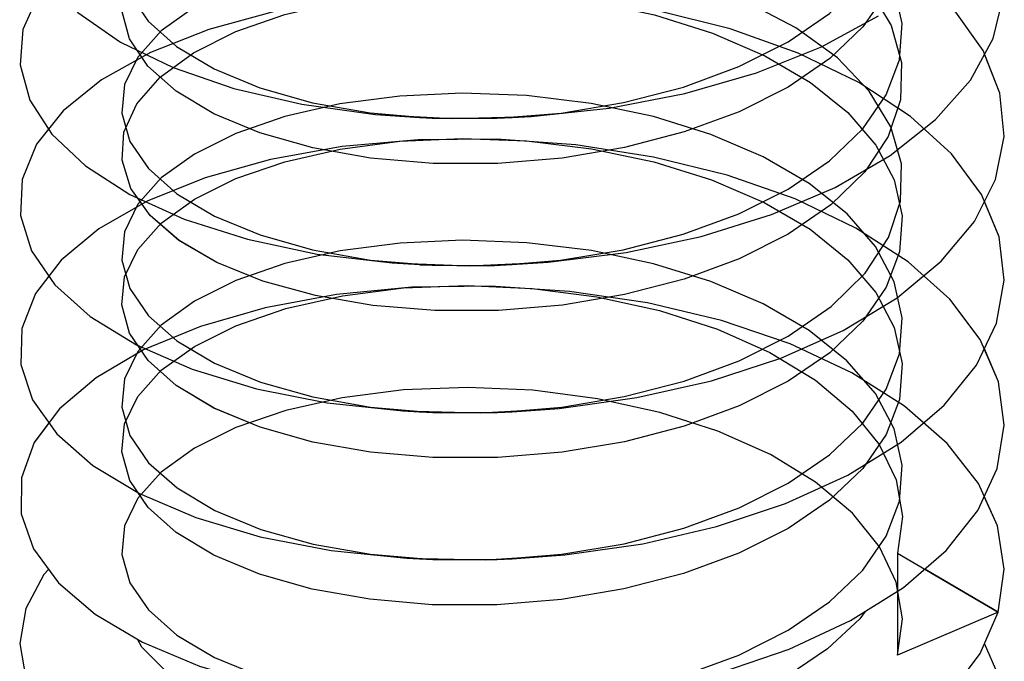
# Paper-space layout '005_EXP_CORICANT_PE_DRAWING_3_1' of a CAD drawing. Header units: millimetres. Extents: x 6 to 413, y 7 to 290.
# Tile 299 of 362: x 202.845 to 203.367, y 267.489 to 267.829. Entities that reach past the tile are written whole.
import ezdxf

# ---------------------------------------------------------------- set-up
doc = ezdxf.new("R2010")
doc.units = ezdxf.units.MM
doc.header["$LTSCALE"] = 23.1
doc.layers.get('0').update_dxf_attribs({"linetype": 'CONTINUOUS'})
doc.layers.add('124100000694A_M3X4P5_C_NI_BL39', color=7, linetype='CONTINUOUS')

# ---------------------------------------------------------------- blocks, each defined once
blk = doc.blocks.new('124100000694A_M3X4P5_C_NI_BL39', base_point=(203.10611, 267.83336))
at = {"layer": '124100000694A_M3X4P5_C_NI_BL39', "color": 7, "linetype": 'Continuous'}
for p, q in [((202.91308, 267.80489), (202.90744, 267.81327)), ((203.27458, 267.80883), (203.25248, 267.79373)), ((202.91426, 267.72565), (202.90758, 267.73502)), ((203.27517, 267.73136), (203.25248, 267.71579)), ((202.91318, 267.6489), (202.9079, 267.6567)), ((202.91316, 267.57097), (202.9079, 267.57876)), ((203.36389, 267.51552), (203.32489, 267.53836)), ((203.35434, 267.49368), (203.36389, 267.51552))]:
    blk.add_line(p, q, dxfattribs=at)
for points in [[(203.34911, 267.7974), (203.36122, 267.81945), (203.36675, 267.84218), (203.36561, 267.86492), (203.35787, 267.88739), (203.35689, 267.88888)], [(202.86033, 267.84927), (202.85501, 267.84285), (202.84686, 267.82434), (202.84537, 267.80549), (202.85051, 267.78681)], [(202.85915, 267.85049), (202.87588, 267.83325), (202.89852, 267.81761)], [(203.23567, 267.80127), (203.27023, 267.81508), (203.30049, 267.83145)], [(203.29357, 267.8277), (203.29212, 267.82561), (203.27458, 267.80883)], [(202.89852, 267.81761), (202.9264, 267.80406), (202.95866, 267.79299), (202.99476, 267.78462), (203.0338, 267.77924), (203.057, 267.7776)], [(203.35122, 267.72253), (203.36242, 267.74475), (203.36699, 267.76758), (203.36482, 267.79061), (203.35669, 267.8112)], [(203.03116, 267.7561), (203.00054, 267.7615), (202.97249, 267.76942), (202.94798, 267.77959), (202.92805, 267.79155), (202.91308, 267.80489)], [(203.10619, 267.77762), (203.11627, 267.7782), (203.15765, 267.78265), (203.19779, 267.79039), (203.23567, 267.80127)], [(203.30661, 267.75749), (203.3307, 267.77655), (203.34911, 267.7974)], [(203.25248, 267.79373), (203.22658, 267.78071), (203.19741, 267.76995), (203.16568, 267.76167)], [(202.85051, 267.78681), (202.86215, 267.76882), (202.88, 267.75199), (202.90357, 267.73685)], [(203.057, 267.7776), (203.07465, 267.77707), (203.10619, 267.77762)], [(203.05729, 267.77758), (203.06379, 267.77725), (203.09804, 267.77721), (203.10616, 267.77762)], [(202.86046, 267.77143), (202.85411, 267.76346), (202.84649, 267.74482), (202.84556, 267.72579), (202.85142, 267.70698)], [(203.16568, 267.76167), (203.13271, 267.75613), (203.09857, 267.75329), (203.06423, 267.75328), (203.03116, 267.7561)], [(203.24367, 267.72615), (203.27735, 267.74057), (203.30661, 267.75749)], [(203.29403, 267.75022), (203.29315, 267.74887), (203.27517, 267.73136)], [(202.90357, 267.73685), (202.93238, 267.72375), (202.96582, 267.71309), (203.00287, 267.70527), (203.0425, 267.70056), (203.05701, 267.69966)], [(203.35235, 267.64631), (203.36302, 267.66858), (203.36707, 267.69137), (203.36438, 267.71438), (203.35656, 267.73311)], [(203.0324, 267.678), (203.00187, 267.68326), (202.97406, 267.69094), (202.94968, 267.70082), (202.92957, 267.71251), (202.91426, 267.72565)], [(203.10617, 267.69968), (203.1253, 267.70094), (203.16668, 267.70614), (203.20648, 267.71461), (203.24367, 267.72615)], [(203.31024, 267.68205), (203.33365, 267.70144), (203.35122, 267.72253)], [(203.25248, 267.71579), (203.22658, 267.70277), (203.19747, 267.69202), (203.16581, 267.68376), (203.13282, 267.6782), (203.09904, 267.67536), (203.06516, 267.6753), (203.0324, 267.678)], [(202.85142, 267.70698), (202.86383, 267.68893), (202.88253, 267.67215), (202.90698, 267.6571)], [(203.05701, 267.69966), (203.08348, 267.69909), (203.10617, 267.69968)], [(203.05718, 267.69965), (203.09361, 267.69911), (203.10615, 267.69967)], [(202.86059, 267.69364), (202.85344, 267.68436), (202.84624, 267.66575), (202.84572, 267.64676), (202.85195, 267.62798)], [(203.2486, 267.65006), (203.28165, 267.66481), (203.31024, 267.68205)], [(203.29379, 267.67213), (203.29217, 267.66978), (203.27464, 267.65299), (203.25248, 267.63784)], [(202.90698, 267.6571), (202.93652, 267.64426), (202.97063, 267.63392), (203.00818, 267.6265), (203.0482, 267.62221), (203.05691, 267.62172)], [(203.35299, 267.56938), (203.36335, 267.59167), (203.3671, 267.61456), (203.36408, 267.63753), (203.35652, 267.65502)], [(203.03109, 267.60022), (203.00047, 267.60564), (202.97258, 267.6135), (202.94812, 267.62364), (202.92813, 267.6356), (202.91318, 267.6489)], [(203.10619, 267.62174), (203.13113, 267.62352), (203.17236, 267.62919), (203.21188, 267.6381), (203.2486, 267.65006)], [(203.31237, 267.60562), (203.33531, 267.62516), (203.35235, 267.64631)], [(203.25248, 267.63784), (203.22652, 267.6248), (203.19738, 267.61405), (203.16579, 267.60581), (203.13275, 267.60025), (203.09857, 267.5974), (203.06419, 267.5974), (203.03109, 267.60022)], [(202.85195, 267.62798), (202.86477, 267.60996), (202.88384, 267.59324), (202.90865, 267.57831)], [(203.05691, 267.62172), (203.08943, 267.62121), (203.10619, 267.62174)], [(203.05728, 267.6217), (203.06408, 267.62135), (203.09838, 267.62134), (203.10616, 267.62173)], [(202.86064, 267.61577), (202.85286, 267.60538), (202.84601, 267.58667), (202.84591, 267.56765), (202.85249, 267.54901)], [(203.25117, 267.57311), (203.28407, 267.58814), (203.31237, 267.60562)], [(203.29371, 267.59409), (203.29207, 267.59172), (203.2745, 267.57494), (203.25248, 267.5599)], [(202.90865, 267.57831), (202.9385, 267.5656), (202.97268, 267.55547), (203.01024, 267.54825), (203.05029, 267.54413), (203.05704, 267.54377)], [(203.10618, 267.54379), (203.13413, 267.54588), (203.17545, 267.55181), (203.21461, 267.56092), (203.25117, 267.57311)], [(203.36389, 267.51552), (203.3671, 267.53839), (203.36358, 267.56132), (203.35648, 267.57689)], [(203.25248, 267.5599), (203.22641, 267.54681), (203.19707, 267.53601), (203.16546, 267.5278), (203.13234, 267.52225), (203.09812, 267.51944), (203.06377, 267.51948), (203.03072, 267.52233), (203.00013, 267.52777), (202.97231, 267.53565), (202.94798, 267.54577), (202.92803, 267.55773), (202.91316, 267.57097)], [(203.31365, 267.52861), (203.33627, 267.54821), (203.35299, 267.56938)], [(202.85249, 267.54901), (202.86567, 267.53106), (202.88512, 267.51438), (202.9103, 267.49954), (202.94047, 267.48696), (202.97489, 267.47701), (203.01268, 267.46995), (203.0569, 267.46584)], [(203.05704, 267.54377), (203.09204, 267.54331), (203.10618, 267.54379)], [(203.05723, 267.54376), (203.06407, 267.54341), (203.09831, 267.54339), (203.10616, 267.54379)], [(202.86047, 267.53814), (202.85794, 267.53541), (202.84834, 267.51741), (202.84512, 267.49889), (202.84833, 267.48044), (202.85788, 267.4625), (202.87363, 267.44546), (202.89515, 267.42989)], [(203.10613, 267.46585), (203.13663, 267.4682), (203.1778, 267.47431), (203.21681, 267.4836), (203.25304, 267.4959), (203.28564, 267.51104), (203.31365, 267.52861)], [(203.29334, 267.51587), (203.2905, 267.512), (203.27341, 267.49612), (203.25248, 267.48196)], [(203.25248, 267.48196), (203.22572, 267.46857), (203.19555, 267.4576), (203.16281, 267.4493), (203.12846, 267.44385), (203.09346, 267.44134), (203.05883, 267.44178), (203.02554, 267.4451), (202.99457, 267.45115), (202.96678, 267.4597), (202.94297, 267.47043), (202.92384, 267.48299), (202.90991, 267.49694), (202.90756, 267.50116)], [(203.3639, 267.43758), (203.3671, 267.45991), (203.36389, 267.48233), (203.35663, 267.4989)], [(203.10613, 267.3879), (203.14761, 267.39155), (203.1874, 267.39832), (203.22495, 267.40808), (203.25969, 267.42069), (203.29079, 267.43594), (203.31736, 267.45346), (203.3387, 267.47285), (203.35434, 267.49368)]]:
    blk.add_lwpolyline(points, dxfattribs=at)

psp = doc.layouts.new('005_EXP_CORICANT_PE_DRAWING_3_1')

# ---------------------------------------------------------------- linework, layer by layer
at = {"color": 2, "linetype": 'Continuous'}
psp.add_line((203.31056, 267.54675), (203.31056, 267.49275), dxfattribs=at)
at = {"color": 6, "linetype": 'Continuous'}
for p, q in [((203.31056, 267.54675), (203.3639, 267.51552)), ((203.3639, 267.51553), (203.31056, 267.49275))]:
    psp.add_line(p, q, dxfattribs=at)
at = {"color": 2, "linetype": 'Continuous'}
for points in [[(203.25248, 267.81767), (203.27448, 267.83269), (203.29211, 267.84953), (203.30456, 267.8676), (203.31152, 267.88623), (203.31293, 267.9054), (203.30869, 267.92444), (203.2989, 267.9429), (203.28394, 267.96025), (203.26405, 267.97622), (203.23967, 267.99046), (203.21176, 268.00244), (203.18121, 268.01193), (203.14842, 268.01884), (203.11422, 268.02302), (203.08008, 268.02433), (203.04715, 268.02288), (203.01536, 268.01874), (202.98587, 268.01202), (202.95974, 268.00301)], [(202.95974, 267.97907), (202.98567, 267.98802), (203.01497, 267.99472), (203.04676, 267.9989), (203.07977, 268.00038), (203.11396, 267.9991), (203.14829, 267.99492), (203.18127, 267.98797), (203.21186, 267.97846), (203.23988, 267.96641), (203.26435, 267.95207), (203.28425, 267.93599), (203.29919, 267.91855), (203.30888, 267.89998), (203.31297, 267.88098), (203.31144, 267.86197), (203.30449, 267.84351), (203.29212, 267.82561), (203.27458, 267.80883), (203.25248, 267.79373)], [(203.25248, 267.73973), (203.27446, 267.75473), (203.29207, 267.77156), (203.30455, 267.78962), (203.3115, 267.80826), (203.31294, 267.82738), (203.30872, 267.84641), (203.29893, 267.86493), (203.28395, 267.88229), (203.26408, 267.89826), (203.2397, 267.9125), (203.21179, 267.92449), (203.1813, 267.93396), (203.14837, 267.94091), (203.11408, 267.94509), (203.07992, 267.94638), (203.04695, 267.94492), (203.01515, 267.94076), (202.9858, 267.93406), (202.95974, 267.92507)], [(202.95974, 267.92507), (202.93775, 267.91414), (202.92013, 267.90143), (202.90766, 267.8875), (202.90071, 267.87293), (202.89928, 267.85789), (202.90351, 267.84297), (202.91329, 267.8286), (202.92826, 267.81534), (202.94813, 267.80346), (202.97251, 267.79336), (203.00041, 267.78547), (203.03094, 267.78007), (203.06379, 267.77725), (203.09804, 267.77721), (203.13219, 267.78001), (203.16514, 267.7855), (203.19695, 267.79375), (203.22638, 267.80457), (203.25248, 267.81767)], [(203.25248, 267.79373), (203.22658, 267.78071), (203.19741, 267.76995), (203.16568, 267.76167), (203.13271, 267.75613), (203.09857, 267.75329), (203.06423, 267.75328), (203.03116, 267.7561), (203.00054, 267.7615), (202.97249, 267.76942), (202.94799, 267.77959), (202.92804, 267.79154), (202.91308, 267.80489), (202.90335, 267.81935), (202.89926, 267.83429), (202.90077, 267.84921), (202.90774, 267.86365), (202.92011, 267.87748), (202.93766, 267.89014), (202.95974, 267.90113)], [(203.20009, 267.90457), (203.23016, 267.89308), (203.25686, 267.879), (203.27897, 267.86288), (203.29577, 267.84529), (203.30716, 267.82633), (203.31262, 267.8067), (203.31205, 267.78698), (203.30555, 267.76763), (203.29315, 267.74887), (203.27517, 267.73136), (203.25248, 267.71578)], [(203.25248, 267.66179), (203.27532, 267.67748), (203.29334, 267.69511), (203.30571, 267.71396), (203.31212, 267.73337), (203.31256, 267.75312), (203.30698, 267.77275), (203.29548, 267.79166), (203.27864, 267.80917), (203.25655, 267.8252), (203.22996, 267.83917), (203.20009, 267.85057)], [(202.95974, 267.84713), (202.93772, 267.83618), (202.9202, 267.82355), (202.90775, 267.80968), (202.90073, 267.79507), (202.89929, 267.77995), (202.90354, 267.76495), (202.91338, 267.75056), (202.92847, 267.73724), (202.9484, 267.72539), (202.97258, 267.71539), (203.00038, 267.70754), (203.03102, 267.70212), (203.06372, 267.69931), (203.09763, 267.69925), (203.13179, 267.70202), (203.16501, 267.70753), (203.19687, 267.71578), (203.22632, 267.7266), (203.25248, 267.73973)], [(202.95974, 267.82318), (202.98573, 267.83215), (203.01508, 267.83886), (203.04693, 267.84303), (203.08024, 267.8445), (203.11459, 267.84316), (203.14872, 267.83897), (203.18163, 267.83199), (203.21239, 267.82238), (203.24018, 267.81037), (203.26429, 267.79623), (203.28407, 267.78029), (203.29901, 267.76292), (203.30872, 267.74452), (203.31293, 267.72552), (203.31151, 267.70638), (203.30455, 267.68774), (203.29215, 267.66976), (203.27462, 267.65298), (203.25248, 267.63784)], [(202.90041, 267.76992), (202.90719, 267.7849), (202.9196, 267.79907), (202.93728, 267.81198), (202.95974, 267.82318)], [(203.25248, 267.58384), (203.27444, 267.59883), (203.29205, 267.61565), (203.30453, 267.6337), (203.3115, 267.65236), (203.31294, 267.67144), (203.30868, 267.69064), (203.29878, 267.70925), (203.28373, 267.72662), (203.26373, 267.74261), (203.23932, 267.75681), (203.21152, 267.7687), (203.18107, 267.77814), (203.14811, 267.78507), (203.11384, 267.78922), (203.07968, 267.7905), (203.0466, 267.78901), (203.01487, 267.78482), (202.98569, 267.77814), (202.95974, 267.76919)], [(202.95974, 267.76919), (202.93778, 267.75827), (202.92017, 267.74558), (202.90768, 267.73164), (202.90072, 267.71706), (202.89928, 267.70206), (202.90353, 267.68705), (202.91339, 267.6726), (202.92843, 267.65933), (202.94837, 267.64746), (202.97277, 267.63738), (203.00061, 267.62954), (203.03108, 267.62417), (203.06407, 267.62135), (203.09838, 267.62134), (203.13254, 267.62416), (203.16559, 267.62971), (203.19735, 267.63799), (203.22653, 267.64875), (203.25248, 267.66179)], [(203.25248, 267.71578), (203.22657, 267.70277), (203.19747, 267.69202), (203.16581, 267.68376), (203.13282, 267.6782), (203.09904, 267.67537), (203.06516, 267.6753), (203.0324, 267.678), (203.00187, 267.68326), (202.97406, 267.69094), (202.94968, 267.70081), (202.92958, 267.71251), (202.91426, 267.72565), (202.90405, 267.73998), (202.8994, 267.75494), (202.90041, 267.76992)], [(202.95974, 267.74524), (202.98576, 267.75422), (203.015, 267.7609), (203.04659, 267.76506), (203.07968, 267.76656), (203.11388, 267.76527), (203.14824, 267.7611), (203.18131, 267.75413), (203.21192, 267.74462), (203.23976, 267.73264), (203.26416, 267.71838), (203.28413, 267.70228), (203.29905, 267.68492), (203.3088, 267.66636), (203.31296, 267.64721), (203.31146, 267.62822), (203.30449, 267.60968), (203.29207, 267.59172), (203.2745, 267.57493), (203.25248, 267.5599)], [(203.25248, 267.63784), (203.22652, 267.6248), (203.19738, 267.61405), (203.16579, 267.60581), (203.13275, 267.60025), (203.09857, 267.5974), (203.06419, 267.5974), (203.03109, 267.60022), (203.00047, 267.60564), (202.97258, 267.6135), (202.94813, 267.62364), (202.92813, 267.6356), (202.91318, 267.6489), (202.90341, 267.66335), (202.89926, 267.67837), (202.90076, 267.69328), (202.90773, 267.70776), (202.92015, 267.72162), (202.93772, 267.73429), (202.95974, 267.74524)], [(203.25248, 267.5059), (203.27448, 267.52092), (203.29207, 267.53773), (203.30453, 267.55574), (203.31149, 267.57437), (203.31295, 267.59347), (203.30867, 267.61272), (203.29877, 267.63133), (203.2837, 267.64869), (203.26365, 267.66473), (203.23926, 267.67889), (203.21153, 267.69076), (203.1811, 267.70018), (203.14824, 267.70711), (203.11405, 267.71126), (203.0799, 267.71256), (203.04675, 267.71108), (203.01504, 267.70691), (202.98572, 267.70021), (202.95974, 267.69124)], [(202.95974, 267.69124), (202.93777, 267.68032), (202.92016, 267.66763), (202.90769, 267.65371), (202.90072, 267.63914), (202.89928, 267.62414), (202.90355, 267.60906), (202.91346, 267.59459), (202.92853, 267.58132), (202.94856, 267.56942), (202.97297, 267.55937), (203.00072, 267.55158), (203.03116, 267.54621), (203.06407, 267.54341), (203.09831, 267.54339), (203.13246, 267.54621), (203.16557, 267.55176), (203.19729, 267.56003), (203.22652, 267.5708), (203.25248, 267.58384)], [(202.95974, 267.6673), (202.98628, 267.67642), (203.01629, 267.68319), (203.04857, 267.68729), (203.08236, 267.68861), (203.11675, 267.6871), (203.15108, 267.68268), (203.18432, 267.67539), (203.21513, 267.66547), (203.24288, 267.65311), (203.26695, 267.63849), (203.28642, 267.62209), (203.30074, 267.60443), (203.30978, 267.58559), (203.3131, 267.56614), (203.31056, 267.54675)], [(203.25248, 267.5599), (203.22642, 267.54681), (203.19706, 267.53601), (203.16546, 267.5278), (203.13234, 267.52225), (203.09812, 267.51944), (203.06377, 267.51948), (203.03072, 267.52233), (203.00014, 267.52777), (202.97231, 267.53565), (202.94798, 267.54577), (202.92803, 267.55773), (202.91317, 267.57097), (202.90342, 267.58537), (202.89926, 267.60039), (202.90076, 267.61533), (202.90772, 267.6298), (202.92014, 267.64367), (202.93772, 267.65635), (202.95974, 267.6673)], [(203.31056, 267.49275), (203.3131, 267.51207), (203.30985, 267.53139), (203.3009, 267.55019), (203.28655, 267.56796), (203.26708, 267.5844), (203.24308, 267.59901), (203.21526, 267.61143), (203.18442, 267.62137), (203.1514, 267.62863), (203.1171, 267.63307), (203.08248, 267.63462), (203.0486, 267.63329), (203.01616, 267.62917), (202.98623, 267.62241), (202.95974, 267.6133)], [(202.95974, 267.6133), (202.93772, 267.60235), (202.9202, 267.58973), (202.90775, 267.57585), (202.90073, 267.56124), (202.89929, 267.54613), (202.90354, 267.53112), (202.91338, 267.51674), (202.92847, 267.50341), (202.9484, 267.49156), (202.97258, 267.48156), (203.00038, 267.47372), (203.03102, 267.46829), (203.06372, 267.46548), (203.09763, 267.46542), (203.13179, 267.46819), (203.16502, 267.4737), (203.19687, 267.48196), (203.22633, 267.49277), (203.25248, 267.5059)]]:
    psp.add_lwpolyline(points, dxfattribs=at)
at = {"color": 6, "linetype": 'Continuous'}
for points in [[(202.85501, 267.84285), (202.84686, 267.82434), (202.84537, 267.80549), (202.85051, 267.78681), (202.86215, 267.76882), (202.88, 267.75199), (202.90357, 267.73685), (202.93238, 267.72375), (202.96582, 267.71309), (203.00287, 267.70527), (203.0425, 267.70056), (203.08348, 267.69909), (203.1253, 267.70094), (203.16668, 267.70614), (203.20648, 267.71461), (203.24367, 267.72615), (203.27735, 267.74057), (203.30661, 267.75749), (203.3307, 267.77655), (203.34911, 267.7974), (203.36122, 267.81945), (203.36675, 267.84218)], [(202.98021, 267.83381), (202.94536, 267.8243), (202.91445, 267.81207), (202.88849, 267.79754), (202.86818, 267.78112), (202.85411, 267.76346), (202.84648, 267.74482), (202.84556, 267.72579), (202.85141, 267.70698), (202.86383, 267.68893), (202.88252, 267.67215), (202.90698, 267.6571), (202.93652, 267.64426), (202.97063, 267.63392), (203.00817, 267.6265), (203.0482, 267.62221), (203.08943, 267.62121), (203.13113, 267.62352), (203.17236, 267.62919), (203.21188, 267.6381), (203.2486, 267.65006), (203.28165, 267.66481), (203.31024, 267.68205), (203.33366, 267.70144), (203.35122, 267.72253), (203.36243, 267.74475), (203.367, 267.76758), (203.36482, 267.79061), (203.35592, 267.81316), (203.34053, 267.83474)], [(203.21681, 267.4836), (203.25304, 267.4959), (203.28565, 267.51104), (203.31365, 267.52861), (203.33628, 267.54821), (203.35299, 267.56938), (203.36335, 267.59167), (203.3671, 267.61457), (203.36408, 267.63754), (203.35439, 267.65996), (203.33829, 267.68132), (203.3161, 267.70122), (203.28848, 267.71907), (203.25616, 267.7345), (203.2202, 267.74707), (203.18109, 267.7567), (203.13993, 267.7631), (203.09796, 267.76614), (203.05636, 267.7658), (203.01609, 267.76218), (202.97813, 267.75541), (202.9435, 267.74574), (202.91277, 267.73333), (202.88708, 267.71864), (202.86711, 267.70211), (202.85344, 267.68436), (202.84624, 267.66576), (202.84572, 267.64676), (202.85194, 267.62798), (202.86477, 267.60996), (202.88384, 267.59324), (202.90864, 267.57831), (202.9385, 267.5656), (202.97268, 267.55548), (203.01024, 267.54825), (203.05029, 267.54413), (203.09204, 267.54331), (203.13413, 267.54588), (203.17545, 267.55181), (203.21461, 267.56092), (203.25117, 267.57311), (203.28407, 267.58814), (203.31237, 267.60562), (203.33531, 267.62516), (203.35235, 267.64631), (203.36302, 267.66858), (203.36707, 267.69137), (203.36438, 267.71438), (203.35499, 267.73688), (203.33911, 267.75837), (203.31732, 267.77823), (203.29002, 267.79615), (203.25784, 267.81175), (203.22173, 267.82456), (203.18275, 267.83431)], [(202.87588, 267.83325), (202.89852, 267.81761), (202.9264, 267.80406), (202.95866, 267.79299), (202.99476, 267.78462), (203.0338, 267.77924), (203.07465, 267.77707), (203.11627, 267.7782), (203.15765, 267.78265), (203.19779, 267.79039), (203.23567, 267.80127), (203.27023, 267.81508), (203.30049, 267.83145)], [(203.3639, 267.51553), (203.36711, 267.53839), (203.36358, 267.56132), (203.35338, 267.5837), (203.33685, 267.60491), (203.31422, 267.62468), (203.2862, 267.64238), (203.2535, 267.65763), (203.2172, 267.67001), (203.17795, 267.67937), (203.13667, 267.68552), (203.09464, 267.68829), (203.05308, 267.68769), (203.013, 267.68381), (202.97534, 267.67682), (202.941, 267.66694), (202.91084, 267.65445), (202.88574, 267.63976), (202.86625, 267.62329), (202.85286, 267.60538), (202.84601, 267.58667), (202.84591, 267.56765), (202.85248, 267.54901), (202.86567, 267.53106), (202.88512, 267.51438), (202.9103, 267.49954), (202.94046, 267.48696)]]:
    psp.add_lwpolyline(points, dxfattribs=at)

# ---------------------------------------------------------------- block references
at = {"layer": '124100000694A_M3X4P5_C_NI_BL39'}
psp.add_blockref('124100000694A_M3X4P5_C_NI_BL39', (203.10611, 267.83336), dxfattribs=at)

doc.saveas('drawing.dxf')
